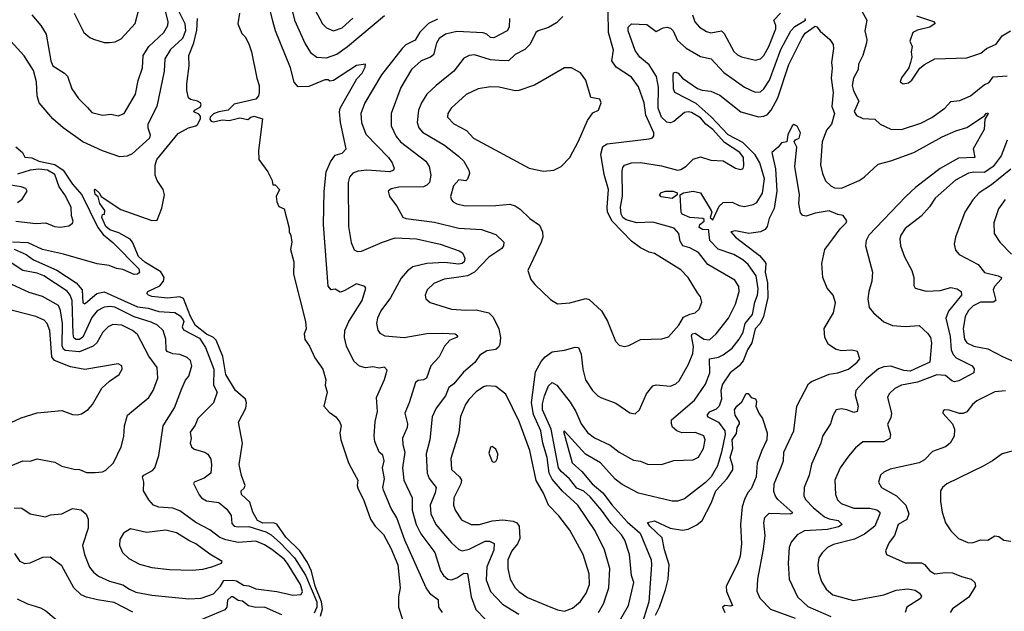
# Model space of a CAD drawing. Extents: x 1552033 to 1694788, y 811965 to 917215.
# Tile 283 of 632: x 1595156 to 1600738, y 892762 to 896118. Entities that reach past the tile are written whole.
import ezdxf

# ---------------------------------------------------------------- set-up
doc = ezdxf.new("R2010")
doc.units = 0

msp = doc.modelspace()

# ---------------------------------------------------------------- linework, layer by layer
at = {"layer": '0CON20XD'}
for points in [[(1596659.1, 896345), (1596714, 896115), (1596775, 895980), (1596805, 895930.6), (1596841.2, 895905), (1596895, 895901.9), (1596955, 895922.5), (1597015.4, 895964.6), (1597225, 896140.4)], [(1597552.9, 892755), (1597533.3, 892785), (1597531.4, 892825), (1597488, 892858), (1597460.7, 892895), (1597339.4, 893165), (1597295, 893293.1), (1597261.8, 893345), (1597218.3, 893448.3), (1597215.8, 893465), (1597224.1, 893514.1), (1597213.8, 893575), (1597221.9, 893615), (1597215, 893648.6), (1597195, 893665.6), (1597170.4, 893725), (1597166.2, 893755), (1597170.9, 893839.1), (1597184.6, 893895), (1597179.2, 893975), (1597225, 894077.5), (1597239.1, 894129.1), (1597225, 894146), (1597195, 894141.2), (1597158.1, 894148.1), (1597116.6, 894143.4), (1597082.7, 894152.7), (1597050.5, 894180.5), (1597008.8, 894265), (1596997.1, 894315), (1597000, 894355), (1597021.8, 894405), (1597097.5, 894525), (1597118.8, 894595), (1597113.8, 894603.8), (1597065, 894618.6), (1596995, 894578.8), (1596972.6, 894572.6), (1596945, 894590), (1596922.5, 894585), (1596905.7, 894605.7), (1596879.2, 894955), (1596882.2, 895142.2), (1596894, 895255), (1596918.5, 895311.5), (1596945, 895348.8), (1596985, 895361.4), (1597006.9, 895385), (1596974.2, 895534.2), (1596968.9, 895595), (1596972.7, 895615), (1597067.9, 895782.1), (1597097.5, 895815), (1597115, 895847.5), (1597116.2, 895865), (1597065, 895857.1), (1596935, 895772.2), (1596915, 895768.8), (1596905, 895775.8), (1596885.5, 895775.5), (1596795, 895738.8), (1596735, 895735.8), (1596712.4, 895762.4), (1596692.4, 895845), (1596606.7, 896055), (1596591.5, 896108.5), (1596565, 896216)], [(1596053, 896175), (1596092.7, 896095), (1596096.2, 896055), (1596078.7, 896011.3), (1596011.8, 895948.2), (1595978.4, 895895), (1595976.2, 895825), (1595933.3, 895625), (1595883.1, 895525), (1595882.9, 895505), (1595895.8, 895465), (1595892.5, 895445), (1595795, 895356.7), (1595766.1, 895343.9), (1595725, 895340), (1595625, 895373.8), (1595514.5, 895425), (1595402.1, 895505), (1595343.6, 895555), (1595266, 895645), (1595255.7, 895685.7), (1595252.4, 895765), (1595235, 895830), (1595182, 895912), (1595106.2, 895995)], [(1595225, 896144.6), (1595275.4, 896085), (1595306, 896035), (1595332.9, 895885), (1595345, 895855.7), (1595410, 895815), (1595427.4, 895797.4), (1595452, 895725), (1595489.8, 895669.8), (1595540.7, 895619.3), (1595565, 895591.9), (1595626.8, 895576.8), (1595675, 895581.4), (1595715, 895573.1), (1595749.2, 895585), (1595813.8, 895695), (1595827.3, 895772.7), (1595852, 895845), (1595857.3, 895915), (1595887.7, 895965), (1595973.5, 896045), (1595997.1, 896085), (1595998.5, 896105), (1595981.2, 896175)], [(1595465.8, 896155), (1595520, 896045), (1595555, 896015.7), (1595575, 896006.7), (1595635, 895988.9), (1595665, 895987.8), (1595698, 895992), (1595731.2, 896008.8), (1595811.1, 896095), (1595831.5, 896175)], [(1596402, 896155), (1596393.9, 896093.9), (1596415, 896040), (1596435, 896020), (1596455, 895980), (1596471.2, 895935), (1596500, 895785), (1596514.3, 895745), (1596514.2, 895705), (1596510.8, 895685), (1596495, 895666), (1596372.3, 895637.7), (1596337.5, 895605), (1596285, 895595.6), (1596255, 895582.9), (1596236.4, 895565), (1596234, 895554), (1596242.4, 895542.4), (1596255, 895539.1), (1596305, 895548.8), (1596344.5, 895545.5), (1596405, 895560), (1596449.2, 895550.8), (1596466, 895565), (1596485, 895570), (1596533.3, 895555), (1596510, 895375), (1596511.2, 895325), (1596562.5, 895255), (1596587.5, 895205), (1596591.7, 895181.7), (1596605, 895180), (1596630, 895155), (1596610, 895115), (1596613.6, 895083.6), (1596625, 895057.5), (1596656, 895045), (1596683.8, 894935), (1596683.3, 894915), (1596693.3, 894893.3), (1596698.8, 894855), (1596692, 894815), (1596711.4, 894745), (1596708.1, 894675), (1596775.7, 894405.7), (1596780, 894365), (1596770, 894335), (1596773, 894303), (1596798.6, 894265), (1596829.8, 894199.8), (1596874.2, 894135), (1596891.2, 894075), (1596888.8, 894045), (1596899.2, 894005), (1596880, 893925), (1596910.9, 893890.9), (1596948, 893865), (1596972, 893835), (1596979.2, 893815), (1596971.9, 893775), (1596976.5, 893735), (1597020.6, 893605), (1597053.3, 893543.3), (1597073.6, 893505), (1597070, 893475), (1597074.6, 893455), (1597105, 893396), (1597144.6, 893285), (1597171.3, 893245), (1597218, 893198), (1597260.7, 893120.7), (1597299.4, 893025), (1597314, 892895), (1597304.1, 892845), (1597304.5, 892785), (1597326.4, 892716.4)], [(1596829.6, 896175), (1596873.8, 896093.8), (1596895, 896070.5), (1596935, 896054.5), (1596985, 896071.8), (1597045, 896125.3)], [(1598998.7, 894568.7), (1598945.7, 894655.7), (1598905, 894699.1), (1598755, 894791.2), (1598725, 894798.2), (1598675, 894824.5), (1598625, 894860.5), (1598514.6, 894975), (1598489.4, 895025), (1598486.3, 895055), (1598494.1, 895155), (1598470, 895240), (1598450.6, 895355), (1598462.1, 895397.9), (1598487, 895413), (1598725, 895441.4), (1598742.7, 895447.3), (1598752, 895458), (1598750.6, 895475), (1598706.7, 895576.7), (1598696.7, 895646.7), (1598664, 895736), (1598625, 895790.6), (1598538, 895848), (1598513.4, 895883.4), (1598521.8, 895945), (1598493.6, 896045), (1598492.7, 896165)], [(1598970, 896145), (1598982.9, 896105), (1599010, 896075), (1599049.8, 896049.8), (1599075, 896042.5), (1599135, 896054.1), (1599149.6, 896039.6), (1599205, 895937.8), (1599225, 895917.5), (1599247.2, 895907.2), (1599327.4, 895887.4), (1599355, 895895.5), (1599375, 895913.6), (1599403.9, 895965), (1599442.6, 896065), (1599442.7, 896085), (1599430.9, 896115), (1599468.8, 896155)], [(1599931.1, 896165), (1599959.2, 896115), (1599948.1, 896055), (1599958.6, 896005), (1599955.8, 895985.8), (1599936.5, 895915), (1599911.8, 895865), (1599909.1, 895835), (1599883.1, 895785), (1599874.6, 895745), (1599883.1, 895713.1)], [(1596862, 892735), (1596873, 892777), (1596868.2, 892815), (1596832.1, 892905), (1596809.8, 892989.8), (1596788.5, 893038.5), (1596745.3, 893105.3), (1596665, 893182.3), (1596615, 893255.9), (1596595, 893264.2), (1596535, 893261.7), (1596505, 893277), (1596478.8, 893325), (1596460.8, 893380.8), (1596413.8, 893425), (1596411.8, 893445), (1596429, 893461), (1596433.8, 893475), (1596413.2, 893533.2), (1596400.9, 893595), (1596419.6, 893715), (1596397.1, 893835), (1596438.8, 893915), (1596442.4, 893945), (1596435.8, 893965), (1596379.6, 894015), (1596324.9, 894105), (1596307.2, 894207.2), (1596269.4, 894299.4), (1596254.9, 894314.9), (1596215, 894334.5), (1596153.5, 894383.5), (1596125, 894435), (1596085.6, 894535.6), (1596065, 894545.2), (1595995, 894538.6), (1595905, 894548.5), (1595886.2, 894555), (1595877.5, 894565), (1595883.8, 894575), (1595951.3, 894608.7), (1595972.4, 894635), (1595975.3, 894655), (1595956.8, 894686.8), (1595865, 894743), (1595830.2, 894775), (1595796.1, 894856.1), (1595782.7, 894872.7), (1595718.6, 894908.6), (1595667.1, 894925), (1595645.7, 894945), (1595621.8, 894995), (1595625, 895012.5), (1595637.5, 895015), (1595638.8, 895035), (1595610.6, 895075), (1595602, 895112), (1595585, 895126.2), (1595580, 895150), (1595585, 895156.2), (1595606.4, 895136.4), (1595617.5, 895115), (1595730.5, 895040.5), (1595905, 894978.6), (1595935, 894980), (1595962, 895048), (1595977.1, 895125), (1595970, 895155), (1595935.3, 895205), (1595923.9, 895235), (1595925, 895292.5), (1595934.1, 895325), (1596055, 895471.4), (1596112.5, 895505), (1596154.7, 895515.3), (1596165, 895523.3), (1596181.6, 895555), (1596180.7, 895570.7), (1596172.2, 895582.2), (1596143.3, 895595), (1596146.7, 895605), (1596179.1, 895620.9), (1596184.4, 895635), (1596180.6, 895645), (1596165, 895655.8), (1596125, 895664.2), (1596114, 895675), (1596104.2, 895715), (1596104.2, 895754.2), (1596118, 895855), (1596114.4, 895915), (1596143.6, 895986.4), (1596161.1, 896058.9), (1596164.4, 896124.4)], [(1597525, 896119.5), (1597474.5, 896095.5), (1597424.2, 896045.8), (1597398.3, 896001.7), (1597345, 895975.3), (1597325, 895953.8), (1597208.2, 895805), (1597113.1, 895645), (1597090.4, 895585), (1597094, 895535), (1597118.3, 895468.3), (1597246.4, 895335), (1597268.5, 895305), (1597279.4, 895275), (1597276.2, 895263.8), (1597254.6, 895255.4), (1597125, 895263.7), (1597075, 895258.4), (1597045, 895246.4), (1597026.4, 895225), (1597018.9, 895195), (1597020.4, 894945), (1597035, 894853.3), (1597052.8, 894812.8), (1597072.2, 894802.2), (1597095, 894805.5), (1597213.8, 894856.2), (1597285, 894879.7), (1597405, 894875.3), (1597540, 894845), (1597647.5, 894807.5), (1597665.8, 894795), (1597680.6, 894765), (1597676.4, 894745), (1597665, 894734.7), (1597645, 894730.3), (1597565, 894740.7), (1597465, 894735.3), (1597385, 894715.4), (1597355, 894692.7), (1597318.8, 894651.2), (1597259.1, 894540.9), (1597204.1, 894465.9), (1597185.5, 894425), (1597179.5, 894395), (1597186.5, 894356.5), (1597198.7, 894338.7), (1597225.4, 894325.4), (1597335, 894314.6), (1597465, 894337.5), (1597555, 894339.5), (1597625, 894336.2), (1597640.5, 894325), (1597632, 894315), (1597595, 894300.4), (1597565.4, 894265), (1597534.2, 894205), (1597486.9, 894155), (1597462.9, 894085), (1597445, 894074.6), (1597415, 894071.1), (1597400.8, 894059.2), (1597363.6, 893945), (1597340.6, 893885), (1597355.4, 893825), (1597352.5, 893805), (1597326.7, 893745), (1597327.6, 893707.6), (1597339.5, 893665), (1597326.7, 893575), (1597333.8, 893505), (1597381.8, 893405), (1597381.7, 893335), (1597404.2, 893255), (1597431.2, 893201.2), (1597510.4, 893095), (1597542, 892992), (1597558.2, 892965), (1597584.2, 892945), (1597605, 892941.5), (1597635, 892952.5), (1597675, 892979.2), (1597695, 892975.7), (1597715, 892843.8), (1597742.6, 892772.6), (1597797.8, 892715)], [(1597932.7, 896125), (1597930.8, 896075), (1597919.5, 896055), (1597845, 896013.8), (1597825, 896017.3), (1597805.2, 896035.2), (1597783.4, 896043.4), (1597635, 896050.2), (1597570.8, 896035), (1597535, 896010.9), (1597518.7, 895985), (1597501.7, 895918.2), (1597485.2, 895904.8), (1597431.4, 895885), (1597376.9, 895835), (1597317.9, 895732.1), (1597262.9, 895585), (1597263.1, 895515), (1597290, 895455), (1597315.4, 895425), (1597458.8, 895315), (1597477.5, 895285), (1597487.7, 895235), (1597479.2, 895195), (1597465, 895179.2), (1597445, 895169.3), (1597305, 895167.6), (1597262.2, 895157.8), (1597244.7, 895145.3), (1597252.6, 895115), (1597295, 895060), (1597328.1, 894998.1), (1597345, 894989.1), (1597508.8, 894968.8), (1597645, 894935.9), (1597775, 894927.3), (1597855, 894899.5), (1597900.6, 894855), (1597898.9, 894835), (1597889.3, 894820.7), (1597815, 894770.7), (1597734.2, 894685.8), (1597695, 894664.8), (1597645, 894656.8), (1597563.3, 894646.7), (1597505, 894621.2), (1597466.5, 894585), (1597455.6, 894555), (1597458, 894535), (1597483.8, 894513.8), (1597605, 894476.4), (1597685, 894469.6), (1597745, 894472.7), (1597815, 894454.3), (1597840.9, 894430.9), (1597872.9, 894365), (1597882.5, 894315), (1597878.6, 894275), (1597870.6, 894259.4), (1597855, 894247.5), (1597805, 894239.4), (1597765, 894215.6), (1597736.5, 894173.5), (1597672.1, 894117.9), (1597617, 894053), (1597589.3, 894030.7), (1597570.3, 893985), (1597517.4, 893915), (1597494.5, 893865), (1597481.5, 893735), (1597461.3, 893655), (1597466, 893545), (1597477.9, 893515), (1597516.8, 893465), (1597511.9, 893435), (1597483.5, 893365), (1597486.5, 893315), (1597514.6, 893255), (1597605, 893150.4), (1597645, 893113.6), (1597665.4, 893105.4), (1597705, 893114.1), (1597795, 893160.7), (1597820.5, 893160.5), (1597846.1, 893146.1), (1597845, 893108), (1597804.7, 893014.7), (1597800.1, 892940.1), (1597825.4, 892875), (1597892.9, 892802.9), (1597985, 892745.9)], [(1598235.6, 896135), (1598199.5, 896100.5), (1598155, 896073.5), (1598096, 896055), (1598081.9, 896045), (1598051.1, 895978.9), (1598020.7, 895949.3), (1597965, 895920), (1597926.5, 895883.5), (1597873.6, 895886.4), (1597825, 895890.3), (1597735, 895918.2), (1597705, 895914.5), (1597675, 895899.4), (1597617.5, 895825), (1597517.5, 895745), (1597465.3, 895694.7), (1597433.7, 895646.3), (1597417.5, 895605), (1597409.6, 895535), (1597418.8, 895505), (1597439.9, 895479.9), (1597564.4, 895405), (1597643.8, 895343.8), (1597675, 895314.2), (1597701.9, 895265), (1597705.4, 895245), (1597695, 895213.1), (1597685, 895204.5), (1597645, 895209.5), (1597615, 895176), (1597598.1, 895115), (1597604.2, 895095), (1597614.2, 895085), (1597635, 895072.2), (1597682.2, 895062.2), (1597855, 895063.8), (1597935, 895071.2), (1597965, 895062.7), (1597993.4, 895043.4), (1598049.1, 894989.1), (1598102.6, 894952.6), (1598120.9, 894915), (1598121.2, 894885), (1598112.9, 894855), (1598036.2, 894695), (1598054.2, 894644.2), (1598075.8, 894615.8), (1598165, 894530), (1598205, 894506.7), (1598275, 894512), (1598365, 894535.8), (1598385, 894530), (1598455.4, 894465.4), (1598487.8, 894407.8), (1598534.4, 894294.4), (1598555, 894272), (1598585, 894264), (1598610.3, 894269.7), (1598675.8, 894304.2), (1598797.3, 894307.3), (1598835, 894319.4), (1598893.6, 894385), (1598919.9, 894430.1), (1598955, 894448.2), (1598985, 894455.5), (1599008.1, 894475), (1599023.3, 894515), (1599015.7, 894545), (1598998.7, 894568.7)], [(1598437.5, 892755), (1598465.2, 892804.8), (1598496, 892896), (1598502, 893005), (1598471.2, 893111.2), (1598417.7, 893217.7), (1598321.3, 893365), (1598234.2, 893444.2), (1598175, 893511.8), (1598157.6, 893545), (1598146.8, 893635), (1598122.4, 893715), (1598110.5, 893785), (1598068.9, 893878.9), (1598056.8, 893945), (1598079.5, 894120.5), (1598111.8, 894178.2), (1598135, 894205.4), (1598175, 894233.8), (1598245, 894243.3), (1598305, 894260.6), (1598325, 894258.8), (1598340.2, 894220.2), (1598348.9, 894135), (1598363.8, 894075), (1598404.4, 894015), (1598434.6, 893984.6), (1598455, 893972.9), (1598535, 893943.1), (1598615, 893888), (1598645, 893882), (1598669.2, 893905), (1598709.5, 893995), (1598745, 894040), (1598765, 894046.9), (1598845, 894038.6), (1598875, 894051.4), (1598895, 894068.6), (1598947, 894163), (1598971.4, 894225), (1598975.2, 894264.8), (1598964.3, 894325), (1598969.1, 894335), (1598985, 894338.7), (1599035, 894304.8), (1599067.4, 894302.6), (1599104.7, 894335.3), (1599175.3, 894425), (1599213.8, 894505), (1599234.5, 894575), (1599232.2, 894605), (1599210.5, 894640.5), (1599058.2, 894728.2), (1599005, 894796.9), (1598955, 894822.7), (1598915.3, 894835.3), (1598901.3, 894861.3), (1598893.8, 894905), (1598865.6, 894935), (1598745, 894968.8), (1598655, 894964.5), (1598595, 894981.7), (1598576.1, 894996.1), (1598565.7, 895015), (1598562, 895055), (1598574.2, 895115.8), (1598571.9, 895258.1), (1598575, 895278.8), (1598585, 895291.9), (1598625, 895306), (1598675, 895308.2), (1598795, 895288.8), (1598885, 895264.1), (1598905, 895267.5), (1598933.7, 895286.3), (1598975, 895326.6), (1599015, 895338.8), (1599075, 895321.2), (1599145, 895317.7), (1599215, 895276.2), (1599245, 895267.5), (1599256.8, 895273.2), (1599262.2, 895287.8), (1599258.7, 895335), (1599239.1, 895365), (1599150.9, 895420.9), (1599085, 895494.4), (1599045.1, 895525.1), (1599015, 895560.2), (1598965, 895591.1), (1598945, 895595.5), (1598925, 895590.5), (1598865, 895540.7), (1598845, 895531.9), (1598825, 895536.1), (1598794.8, 895565), (1598776.5, 895615), (1598777.5, 895735), (1598766, 895795), (1598725, 895861.8), (1598671.1, 895905), (1598645, 895943.3), (1598605.3, 896055), (1598605.9, 896075), (1598625.2, 896094.8), (1598711, 896091), (1598765, 896051.1), (1598805, 896071.7), (1598825, 896074.8), (1598845, 896069.8), (1598860, 896055), (1598885, 895999.1), (1598935.2, 895955.2), (1599015, 895908.4), (1599075.8, 895895), (1599147.7, 895817.7), (1599265, 895735.4), (1599325, 895706.5), (1599355, 895708.2), (1599375, 895724.4), (1599406.1, 895773.9), (1599471.4, 895948.6), (1599526.9, 896055), (1599550.6, 896079.4), (1599610.9, 896115), (1599609.1, 896125)], [(1600239.3, 896139.3), (1600336.6, 896106.6), (1600346, 896095), (1600316.2, 896075), (1600245, 896058.4), (1600218.6, 896045), (1600202.5, 895995), (1600216.2, 895965), (1600210, 895935), (1600213.8, 895905), (1600206.1, 895873.9), (1600196.1, 895843.9), (1600155, 895787.5), (1600147.5, 895765), (1600165, 895753.8), (1600195, 895758.8), (1600213.3, 895775), (1600258.3, 895841.7), (1600285, 895863.8), (1600345, 895896.2), (1600525, 895900.6), (1600588.3, 895921.7), (1600605, 895927.1), (1600637.5, 895955), (1600692.1, 895977.9), (1600725, 896026.2), (1600772.5, 896055)], [(1598535, 892670.6), (1598607.3, 892795), (1598638.4, 892925), (1598625.4, 892965), (1598612.4, 893085), (1598586.5, 893165), (1598568, 893195), (1598509.7, 893259.7), (1598455, 893336.7), (1598391.2, 893411.2), (1598355, 893442.8), (1598315, 893459.8), (1598272.6, 893512.6), (1598225, 893554.3), (1598211.5, 893575), (1598170.1, 893795), (1598120.7, 893905), (1598120.8, 893939.2), (1598131.4, 893985), (1598155, 894041.4), (1598175, 894059.5), (1598200.6, 894045), (1598277.8, 893947.8), (1598309.7, 893895), (1598338.4, 893825), (1598375, 893776.2), (1598415, 893746.1), (1598503.9, 893703.9), (1598555, 893665.5), (1598635, 893619.4), (1598675, 893613.1), (1598715, 893596.9), (1598795, 893594.2), (1598865, 893616.9), (1598975, 893620.6), (1599005, 893637.1), (1599033.2, 893685), (1599042.5, 893735), (1599035, 893757.1), (1598986.4, 893776.4), (1598910, 893775), (1598881.2, 893785), (1598857.4, 893807.4), (1598850.6, 893825), (1598851.3, 893848.7), (1598981.3, 893958.7), (1599045, 894051.1), (1599069.2, 894115), (1599065.9, 894194.1), (1599117.1, 894202.9), (1599145, 894215.9), (1599195.9, 894254.1), (1599234.2, 894305), (1599258.3, 894345), (1599268.3, 894395), (1599310.2, 894445), (1599322.9, 894515), (1599338.8, 894555), (1599342, 894592), (1599331.7, 894665), (1599285, 894730), (1599256.2, 894755), (1599204.5, 894785), (1599116.4, 894816.4), (1599067.8, 894865), (1599063.8, 894916.2), (1599062.5, 894925), (1599027.9, 894927.9), (1599008.9, 894938.9), (1599011.5, 894955), (1599035.6, 894975), (1599036, 894985), (1599029.7, 894989.7), (1598955, 894995.8), (1598912.5, 895015), (1598906, 895025), (1598900, 895125), (1598920, 895135), (1598974.5, 895145.5), (1599015.8, 895135), (1599076.2, 895035), (1599080, 895025), (1599071.2, 894995), (1599085, 894983.3), (1599120.9, 895059.1), (1599145, 895080.5), (1599195, 895083.3), (1599235, 895063.6), (1599265, 895057.9), (1599315, 895069.1), (1599335, 895080.5), (1599367.2, 895132.8), (1599378.5, 895215), (1599352, 895305), (1599325, 895351), (1599255, 895420.3), (1599173, 895465), (1599076, 895566), (1598991.6, 895641.6), (1598870, 895705), (1598862.1, 895725), (1598861.1, 895798.9), (1598863, 895817), (1598875, 895820), (1598890, 895815), (1598913.8, 895785), (1598998, 895728), (1599025, 895717.1), (1599075, 895712.1), (1599125, 895689.1), (1599245, 895594.2), (1599345, 895566.6), (1599375, 895570), (1599395, 895580.4), (1599416.9, 895605), (1599453.5, 895675), (1599516.2, 895863.8), (1599591.9, 896015), (1599609.2, 896040.8), (1599665, 896079.8), (1599675, 896077.3), (1599695, 896051.9), (1599749.1, 896005), (1599767.7, 895977.7), (1599769.6, 895955), (1599757.6, 895875), (1599762.6, 895842.6), (1599755.9, 895785), (1599768.6, 895705), (1599759.3, 895625), (1599775.4, 895585), (1599757.5, 895525), (1599729.2, 895490.8), (1599705.5, 895425), (1599696.4, 895295), (1599706.9, 895245), (1599723.6, 895203.6), (1599754.3, 895174.3), (1599775, 895163.3), (1599815, 895161.1), (1599914.3, 895205), (1599944.4, 895225), (1600022.7, 895297.3), (1600095, 895316.9), (1600225, 895364.6), (1600385, 895452.9), (1600462.4, 895487.6), (1600525, 895505.7), (1600625, 895572.5), (1600635, 895585.8), (1600645, 895590), (1600645.8, 895585.8), (1600627, 895553), (1600624.5, 895495), (1600560.5, 895385), (1600570.8, 895335), (1600477.4, 895332.6), (1600375, 895274.2), (1600235, 895165.8), (1600180, 895115), (1599970, 894895), (1599954.5, 894865), (1599951.5, 894835), (1599990.6, 894685), (1599987.5, 894635), (1599969.4, 894575), (1599964.4, 894535), (1599971.4, 894485), (1599995.5, 894455.5), (1600055, 894404.4), (1600105, 894383.5), (1600175, 894377.5), (1600255, 894382.9), (1600305, 894338.6), (1600318.8, 894315), (1600325.4, 894285), (1600315.4, 894175), (1600205, 894124.2), (1600167.5, 894127.5), (1600095, 894153), (1600055, 894148.6), (1600025, 894137.1), (1599955, 894078.9), (1599896.2, 894015), (1599892.4, 893987.6), (1599909.6, 893925), (1599904.2, 893895), (1599885, 893890), (1599845.7, 893905.7), (1599815, 893910), (1599785, 893904), (1599765, 893870), (1599752.5, 893825), (1599708.1, 893755), (1599697.8, 893715), (1599645, 893596.2), (1599631.5, 893535), (1599603.6, 893465), (1599600.8, 893415), (1599612.3, 893395), (1599655, 893351.6), (1599718.9, 893298.9), (1599745, 893287.2), (1599796.7, 893276.7), (1599818.1, 893255), (1599798.4, 893241.6), (1599735, 893226.5), (1599605, 893218), (1599564.3, 893195), (1599530.6, 893155), (1599519.1, 893125), (1599513.3, 893035), (1599519.1, 892945), (1599566.5, 892845), (1599625, 892788.6), (1599755, 892732.2)], [(1598125, 895257.5), (1598185, 895264), (1598225.6, 895284.4), (1598275.7, 895335), (1598325, 895428.8), (1598375, 895545.8), (1598405, 895588.8), (1598437.5, 895605), (1598453.3, 895645), (1598445, 895666.7), (1598395, 895676.7), (1598365.8, 895775), (1598335, 895815.8), (1598285, 895844.2), (1598245, 895844), (1598073.8, 895746.2), (1597985, 895715.6), (1597965, 895714.4), (1597874.5, 895734.5), (1597825, 895736.5), (1597755, 895725.5), (1597687.4, 895692.6), (1597601.9, 895615), (1597584.4, 895585), (1597582.2, 895565), (1597617.6, 895527.6), (1597689.9, 895489.9), (1597729.5, 895445), (1598045, 895275.7), (1598125, 895257.5)], [(1599883.1, 895713.1), (1599912.6, 895655), (1599886.8, 895596.8), (1599900, 895575), (1599935, 895556.5), (1600003.2, 895553.2), (1600035, 895524.3), (1600095, 895496.5), (1600155, 895495.5), (1600265, 895530.4), (1600326.6, 895563.4), (1600401.4, 895615), (1600435, 895654.4), (1600485, 895658.5), (1600546.9, 895685), (1600625, 895750), (1600650, 895760), (1600675, 895793.5), (1600755, 895798.8)], [(1599555, 892721.6), (1599415, 892772.5), (1599354.4, 892835), (1599336.5, 892875), (1599340, 892945), (1599373.6, 893115), (1599382.6, 893192.6), (1599375.4, 893264.6), (1599380, 893295), (1599405, 893318.8), (1599524.4, 893315.6), (1599538.6, 893321.4), (1599455, 893396.2), (1599441.1, 893415), (1599432.2, 893442.2), (1599432.5, 893485), (1599474.6, 893585), (1599486.2, 893615), (1599488.8, 893665), (1599544.6, 893785.4), (1599561.1, 893925), (1599628.4, 894051.6), (1599645.3, 894064.7), (1599745, 894107.6), (1599795, 894114.4), (1599855, 894134.6), (1599904.2, 894175), (1599918.6, 894195), (1599905, 894236.2), (1599872.7, 894242.7), (1599815, 894240), (1599785, 894247.5), (1599740.8, 894275), (1599720, 894315), (1599716.4, 894366.4), (1599770, 894455), (1599781.7, 894511.7), (1599768.1, 894555), (1599734.4, 894595), (1599709.5, 894655), (1599703.1, 894735), (1599720.8, 894815), (1599766.1, 894873.9), (1599808.3, 894931.7), (1599841.4, 894965), (1599845.8, 894975.8), (1599825, 895007.5), (1599795, 895012.5), (1599745, 895032.5), (1599665, 895020), (1599615, 895003.6), (1599595, 895006.9), (1599582.8, 895022.8), (1599573.9, 895075), (1599576.2, 895125), (1599551.2, 895285), (1599561.9, 895395), (1599547.1, 895425), (1599554.1, 895435.9), (1599575, 895445.7), (1599581.8, 895475), (1599562.9, 895512.9), (1599545, 895522.5), (1599535.3, 895514.7), (1599511.4, 895465), (1599505.6, 895424.4), (1599475, 895418.8), (1599455.9, 895394.1), (1599420, 895365), (1599441.7, 895271.7), (1599449.2, 895145), (1599432.8, 895047.2), (1599405, 894989.2), (1599393.8, 894945), (1599381.5, 894928.5), (1599355, 894913.6), (1599290, 894905), (1599215, 894920), (1599188, 894915), (1599213.6, 894883.6), (1599349.9, 894779.9), (1599380.5, 894745), (1599385.2, 894735), (1599381.6, 894685), (1599395.8, 894625), (1599397.9, 894542.1), (1599373.4, 894435), (1599353.4, 894395), (1599326.3, 894363.7), (1599305.8, 894285), (1599281.7, 894245), (1599256.7, 894183.3), (1599234.8, 894155.2), (1599184.8, 894115.2), (1599139.6, 894050.4), (1599130.2, 894015), (1599135.3, 893965), (1599121.5, 893925), (1599105, 893909.1), (1599065, 893891.9), (1599051.3, 893875), (1599057.7, 893865), (1599117.6, 893835), (1599153.3, 893785), (1599155.2, 893765), (1599134.6, 893665.4), (1599112.1, 893587.9), (1599075.9, 893525), (1599045, 893492.2), (1598925, 893400.5), (1598885, 893386.2), (1598855, 893386.1), (1598665, 893432.9), (1598571.4, 893481.4), (1598531.9, 893511.9), (1598449.5, 893605), (1598363, 893653), (1598245, 893784), (1598238.3, 893781.7), (1598287.4, 893605), (1598342.5, 893555), (1598402.4, 893485), (1598461.2, 893435), (1598515.2, 893365), (1598600.3, 893270.3), (1598673.1, 893205), (1598736.6, 893055), (1598738.9, 893025), (1598722.2, 892815), (1598675.8, 892665)], [(1600754.7, 895435), (1600720.3, 895345), (1600675.2, 895285), (1600625, 895250.1), (1600565, 895252.3), (1600535, 895247.1), (1600462.1, 895207.9), (1600345.6, 895105), (1600313.5, 895056.5), (1600266.5, 895003.5), (1600176.7, 894933.3), (1600151.1, 894895), (1600145.5, 894874.5), (1600148.9, 894835), (1600172.7, 894772.7), (1600214.3, 894695), (1600224.3, 894655), (1600225, 894610), (1600233.3, 894595), (1600295, 894577.5), (1600375, 894582.3), (1600435, 894598.8), (1600471.2, 894591.2), (1600492.5, 894575), (1600494.4, 894555), (1600421.2, 894465), (1600405.8, 894425), (1600430.1, 894320.1), (1600437.2, 894245), (1600447.8, 894217.8), (1600465, 894199.3), (1600555.7, 894155), (1600567, 894137), (1600565.8, 894115), (1600480.2, 894069.8), (1600456.1, 894063.9), (1600439.8, 894069.8), (1600405, 894100.3), (1600355, 894104.2), (1600245, 894061.9), (1600154.8, 894045.2), (1600117.1, 894025), (1600084.4, 893995), (1600075.5, 893975), (1600098.9, 893885), (1600095, 893858.8), (1600076.4, 893823.6), (1600092.3, 893765), (1600088.3, 893741.7), (1600055, 893722.7), (1599935, 893722.7), (1599895, 893690), (1599855, 893641.1), (1599806.5, 893575), (1599776.5, 893505), (1599780.5, 893425), (1599791.5, 893395), (1599813.3, 893373.2), (1599885, 893347.2), (1599975, 893346.3), (1600015, 893338.2), (1600033.1, 893325), (1600032.7, 893315), (1600004.2, 893245), (1599945, 893198.9), (1599888.8, 893171.2), (1599768.8, 893141.2), (1599736.4, 893123.6), (1599705, 893094.3), (1599687.3, 893065), (1599680.4, 893025), (1599684.7, 892984.7), (1599701.5, 892931.5), (1599727.9, 892887.9), (1599765, 892855.4), (1599883.2, 892823.2), (1600055, 892854.8), (1600125, 892882.1), (1600190.5, 892889.5), (1600232.6, 892882.6), (1600257.5, 892865), (1600267.6, 892847.6), (1600262.5, 892835), (1600185.8, 892785), (1600175.7, 892755)], [(1595135, 895396.3), (1595172.5, 895365), (1595185, 895338.5), (1595225, 895333.8), (1595265, 895315.6), (1595355, 895295.5), (1595402.7, 895265), (1595455, 895184.8), (1595508, 895125), (1595598.6, 894938.6), (1595630, 894900), (1595685, 894853.1), (1595832.7, 894705), (1595835.9, 894684.1), (1595825, 894674.6), (1595805, 894672), (1595740.6, 894700.6), (1595705, 894706.7), (1595663.4, 894723.4), (1595595, 894731.9), (1595405, 894788.2), (1595285, 894813.8), (1595205, 894852.8), (1595115, 894855.5)], [(1595135, 894974.8), (1595247.8, 894962.2), (1595305, 894964.5), (1595353.8, 894943.8), (1595385, 894940.6), (1595435, 894949.2), (1595455.6, 894964.4), (1595459.2, 894975), (1595449.6, 895005), (1595448.9, 895055), (1595411.8, 895125), (1595379.6, 895169.6), (1595355, 895240.3), (1595315, 895263.9), (1595265, 895269.2), (1595215.8, 895265), (1595145, 895241.2)], [(1600775, 895270), (1600665, 895180.7), (1600594.6, 895135), (1600559.5, 895095), (1600515, 895026.2), (1600460.6, 894885), (1600453.5, 894845), (1600461.1, 894811.1), (1600482, 894785), (1600588.9, 894728.9), (1600625, 894683.8), (1600704, 894665), (1600721.1, 894655), (1600719.6, 894645), (1600683.2, 894605), (1600675, 894586), (1600690, 894525), (1600674.2, 894515.8), (1600602, 894515), (1600560.9, 894495), (1600535, 894468.5), (1600515.3, 894435), (1600503.9, 894365), (1600512.9, 894305), (1600525, 894284.5), (1600565, 894266.1), (1600645, 894251.2), (1600730.6, 894205), (1600805, 894174)], [(1595145, 895080.9), (1595170.4, 895099.6), (1595199.2, 895145), (1595190.7, 895160.7), (1595165, 895170), (1595057.1, 895187.1)], [(1598855, 895104), (1598792.9, 895112.9), (1598784, 895125), (1598795, 895136.9), (1598817.5, 895145), (1598860, 895145), (1598883.3, 895135), (1598883.3, 895125), (1598855, 895104)], [(1600742.8, 895097.2), (1600705.3, 895044.7), (1600678.8, 894965), (1600681.1, 894905), (1600711.9, 894855), (1600778, 894788)], [(1595125, 894815.3), (1595193.5, 894785), (1595235.5, 894755), (1595366.9, 894696.9), (1595476.7, 894625), (1595509.8, 894585), (1595515, 894510.8), (1595525, 894506.2), (1595530.3, 894510.3), (1595593.8, 894565), (1595635, 894574.3), (1595825, 894488.2), (1595885, 894480.7), (1595945, 894463.1), (1596035, 894457.1), (1596067, 894437), (1596083.1, 894415), (1596086.9, 894405), (1596077.8, 894375), (1596085, 894358.9), (1596175, 894310.9), (1596208.9, 894258.9), (1596257.1, 894135), (1596254.5, 894045), (1596275.6, 894005), (1596254.6, 893945.4), (1596166.4, 893855), (1596151.9, 893818.1), (1596122.6, 893777.4), (1596127.8, 893742.2), (1596122.2, 893715), (1596130, 893695), (1596145, 893681.9), (1596205.4, 893665.4), (1596223.8, 893653.8), (1596239.5, 893625), (1596243.6, 893593.6), (1596240, 893545), (1596201.9, 893518.1), (1596146.2, 893495), (1596142.2, 893487.8), (1596173.1, 893423.1), (1596187.5, 893405), (1596215, 893389.5), (1596285, 893379.2), (1596331.3, 893341.3), (1596354.6, 893305), (1596359.8, 893259.8), (1596372.2, 893245), (1596395, 893240.5), (1596455, 893243.1), (1596552.1, 893212.1), (1596582.4, 893195), (1596635, 893148), (1596714.6, 893064.6), (1596777.1, 892967.1), (1596840.3, 892815), (1596841.6, 892785), (1596825, 892751.2)], [(1595902, 894402), (1595805, 894432), (1595695, 894486.3), (1595669, 894491), (1595635, 894487.7), (1595595, 894465.9), (1595565, 894428.4), (1595515, 894316.9), (1595495, 894303.8), (1595475, 894303.2), (1595464.1, 894314.1), (1595458.7, 894335), (1595453.1, 894525), (1595442.6, 894555), (1595425, 894577.3), (1595293.6, 894665), (1595255, 894679.3), (1595175, 894694.3), (1595075, 894760.7)], [(1595061.4, 893568.6), (1595175, 893615.6), (1595215, 893613.8), (1595255, 893627.1), (1595355, 893608.7), (1595395, 893586.2), (1595465, 893568.1), (1595495, 893566.7), (1595535, 893549.2), (1595585, 893550), (1595625, 893553.1), (1595645, 893561.9), (1595688.1, 893605), (1595731.1, 893695), (1595746.3, 893753.7), (1595750.9, 893815), (1595766.7, 893875), (1595888.2, 893975), (1595913.5, 894015), (1595939.5, 894085), (1595936.7, 894145), (1595888.9, 894208.9), (1595825, 894332.2), (1595795.6, 894355), (1595735, 894384.7), (1595685, 894389.4), (1595657.8, 894375), (1595628.2, 894345), (1595593.5, 894285), (1595573.7, 894266.3), (1595495.8, 894234.2), (1595415, 894241.3), (1595405, 894248), (1595397.6, 894267.6), (1595399.8, 894395), (1595387.9, 894467.9), (1595375.6, 894495.6), (1595285, 894546.7), (1595209.9, 894569.9), (1595087.2, 894627.2)], [(1595055, 893808.6), (1595165, 893858.9), (1595255, 893887.8), (1595395, 893900.6), (1595455, 893878.6), (1595485, 893875.7), (1595507.4, 893882.6), (1595545, 893907.5), (1595568.6, 893935), (1595621.4, 894028.6), (1595665, 894067.1), (1595721.2, 894105), (1595738, 894135), (1595736, 894155), (1595715, 894165.7), (1595525, 894133.9), (1595445, 894149.5), (1595353.9, 894183.9), (1595338.4, 894205), (1595326.8, 894355), (1595313.1, 894395), (1595295, 894412.9), (1595248, 894435), (1595065, 894481.9)], [(1595125, 893348.2), (1595167.8, 893347.8), (1595215, 893315.5), (1595302.7, 893297.3), (1595331.3, 893308.7), (1595395, 893315.6), (1595455, 893344.4), (1595505, 893338.6), (1595533, 893313), (1595544, 893285), (1595544.2, 893234.2), (1595512.5, 893135), (1595523.6, 893085), (1595553.1, 893013.1), (1595574.4, 892985), (1595602.4, 892962.4), (1595665, 892933.4), (1595741.5, 892911.5), (1595778.3, 892888.2), (1595815, 892871.5), (1595905, 892852.8), (1596115, 892832.5), (1596185, 892837.5), (1596255, 892861.1), (1596295.4, 892904.6), (1596313, 892937), (1596365, 892938.7), (1596385, 892934.4), (1596425, 892910.5), (1596455.9, 892905.9), (1596495, 892890), (1596615, 892874.7), (1596705.4, 892854.6), (1596752.6, 892857.4), (1596760, 892875), (1596747.4, 892915), (1596675, 893032.8), (1596655, 893057.1), (1596585, 893113.2), (1596545, 893138.4), (1596495, 893159.6), (1596395, 893152.5), (1596325, 893166.6), (1596290.1, 893180.1), (1596233.6, 893223.6), (1596155, 893266.6), (1596065, 893332.2), (1596025, 893347.7), (1595945, 893352.3), (1595915.8, 893365), (1595887.8, 893395), (1595858.9, 893445), (1595860.6, 893495), (1595852.5, 893525), (1595860, 893535), (1595909.7, 893560.3), (1595923.1, 893575), (1595944.4, 893645), (1595970.4, 893815), (1596033.5, 893916.5), (1596075, 894025.8), (1596097.1, 894072.9), (1596115, 894095.8), (1596132.1, 894155), (1596123.8, 894185), (1596105, 894201.1), (1596065, 894219.4), (1596025, 894222.5), (1595992.7, 894235), (1595986.2, 894245), (1595984.2, 894305), (1595969.2, 894355), (1595937.3, 894385), (1595902, 894402)], [(1598245, 892763.8), (1598290.1, 892779.9), (1598335, 892817.3), (1598368.2, 892865), (1598386.1, 892913.9), (1598385.3, 892975), (1598350.7, 893085), (1598275, 893222.2), (1598213.1, 893303.1), (1598154.7, 893364.7), (1598125, 893433.1), (1598084.4, 893504.4), (1598048.1, 893675), (1597987.9, 893837.9), (1597913.1, 893993.1), (1597855, 894036.7), (1597805, 894040.5), (1597785, 894035.5), (1597745, 894006.4), (1597703, 893963), (1597684.4, 893935), (1597655, 893866.7), (1597646, 893774), (1597600.5, 893629.5), (1597605, 893565.8), (1597650, 893525), (1597661.5, 893505), (1597657.5, 893485), (1597616.9, 893405), (1597616.2, 893365), (1597625.5, 893335), (1597661.2, 893281.2), (1597715, 893253.8), (1597763.9, 893253.9), (1597835, 893274.7), (1597895, 893281.2), (1597954.2, 893274.2), (1597975, 893264.5), (1597988.7, 893245), (1597992.4, 893175), (1597978.9, 893145), (1597946, 893105), (1597923.8, 893055), (1597923.8, 893005), (1597936.9, 892945), (1597964.6, 892895), (1597985, 892873.8), (1598035, 892841.3), (1598144.8, 892794.8), (1598205, 892770.4), (1598245, 892763.8)], [(1598759.7, 892740.3), (1598783.9, 892785), (1598816.4, 892883.6), (1598831.6, 892945), (1598837.5, 893025), (1598811.2, 893111.2), (1598798.8, 893178.8), (1598728.5, 893245), (1598716.2, 893265), (1598755, 893274.4), (1598844.6, 893234.6), (1598913.2, 893223.2), (1598945, 893228.5), (1598995, 893252.2), (1599025, 893277.8), (1599076.1, 893375), (1599103.3, 893445), (1599166.9, 893515), (1599198.7, 893565), (1599198.8, 893585), (1599184.1, 893635), (1599198.7, 893685), (1599194.9, 893735), (1599219.3, 893770.7), (1599224.5, 893805.5), (1599236.2, 893825), (1599236, 893835), (1599212, 893875), (1599208.8, 893905), (1599220.8, 893925), (1599250.3, 893949.7), (1599275, 893996.7), (1599285, 893997.5), (1599302.5, 893975), (1599327, 893967), (1599333, 893953), (1599330, 893925), (1599346.7, 893885), (1599368, 893855), (1599394.3, 893775), (1599392.2, 893735), (1599363.3, 893675), (1599337.5, 893605), (1599331.1, 893525), (1599303.5, 893456.5), (1599284.1, 893435.9), (1599264.3, 893395.7), (1599252.5, 893355), (1599242.5, 893255), (1599247.3, 893145), (1599240, 893075), (1599225, 893032), (1599161.1, 892905), (1599163.9, 892875), (1599198, 892795), (1599185, 892790.8), (1599154.2, 892795.8), (1599141.2, 892785), (1599154, 892755)], [(1600745, 894013.4), (1600685, 894006.5), (1600582, 893955), (1600556.9, 893935), (1600525, 893893.1), (1600505, 893883.3), (1600483.3, 893883.3), (1600425, 893903.8), (1600400, 893905), (1600391.7, 893898.3), (1600390, 893885), (1600443.8, 893825), (1600455.8, 893795), (1600452.9, 893755), (1600430.8, 893715), (1600403.8, 893695), (1600331.4, 893668.6), (1600285, 893620.4), (1600256.2, 893603.8), (1600091.7, 893568.3), (1600055, 893552), (1600035.6, 893534.4), (1600024, 893495), (1600042, 893465), (1600127.2, 893417.2), (1600180.3, 893365), (1600197.4, 893315), (1600185, 893283.3), (1600136.5, 893255), (1600115, 893191.2), (1600085, 893153.3), (1600063.8, 893105), (1600070, 893085), (1600175, 893037.8), (1600267.7, 893037.7), (1600285, 893026.7), (1600315, 892991.5), (1600345, 892975.4), (1600405, 892982.8), (1600445, 892980.9), (1600495, 892959.1), (1600550, 892945), (1600570, 892925), (1600573.8, 892905), (1600536.9, 892843.1), (1600443.9, 892776.1), (1600430.6, 892755)], [(1597845, 893607.5), (1597855, 893612.5), (1597865, 893630), (1597867.5, 893655), (1597855, 893682.5), (1597835, 893697.5), (1597825, 893692.5), (1597815, 893660), (1597835, 893612.5), (1597845, 893607.5)], [(1600795, 893673.3), (1600725, 893656.2), (1600671.2, 893615), (1600618, 893585), (1600411.2, 893485), (1600388, 893465), (1600375.8, 893445), (1600375.6, 893385), (1600385.9, 893324.1), (1600405, 893263.3), (1600435, 893218), (1600478.8, 893175), (1600531.7, 893151.7), (1600555, 893150), (1600605, 893168), (1600645, 893165.8), (1600685, 893190.8), (1600707.1, 893187.1), (1600735, 893165.7), (1600775, 893160)], [(1596135, 892994.6), (1596195, 893000.9), (1596245, 893014.6), (1596300, 893035), (1596303.3, 893045), (1596235, 893086.4), (1596155, 893145.4), (1596115, 893163.1), (1596045, 893207.9), (1595985, 893222.5), (1595875, 893208.8), (1595785, 893230.8), (1595745, 893206), (1595725, 893170), (1595721.4, 893135), (1595739.2, 893095), (1595775, 893061.4), (1595835, 893030), (1595905, 893011.5), (1596005, 892998.5), (1596135, 892994.6)], [(1595797, 892757), (1595692.4, 892812.4), (1595597.1, 892827.1), (1595535, 892842), (1595505, 892856.1), (1595464, 892895), (1595395, 893020), (1595329.1, 893069.1), (1595285, 893066.7), (1595213.3, 893035), (1595185, 893031.1), (1595158.6, 893045), (1595129.3, 893089.3)], [(1595142.7, 892832.7), (1595200.5, 892805), (1595275, 892782.8), (1595305, 892765.6), (1595400, 892685)], [(1596643, 892743), (1596545, 892785.7), (1596495, 892783.2), (1596452.6, 892792.6), (1596419.1, 892819.1), (1596394.2, 892824.2), (1596365, 892844.1), (1596355, 892843.4), (1596335.3, 892825), (1596330, 892785), (1596319.2, 892770.8), (1596175, 892709.8)]]:
    msp.add_lwpolyline(points, dxfattribs=at)

doc.saveas('drawing.dxf')
